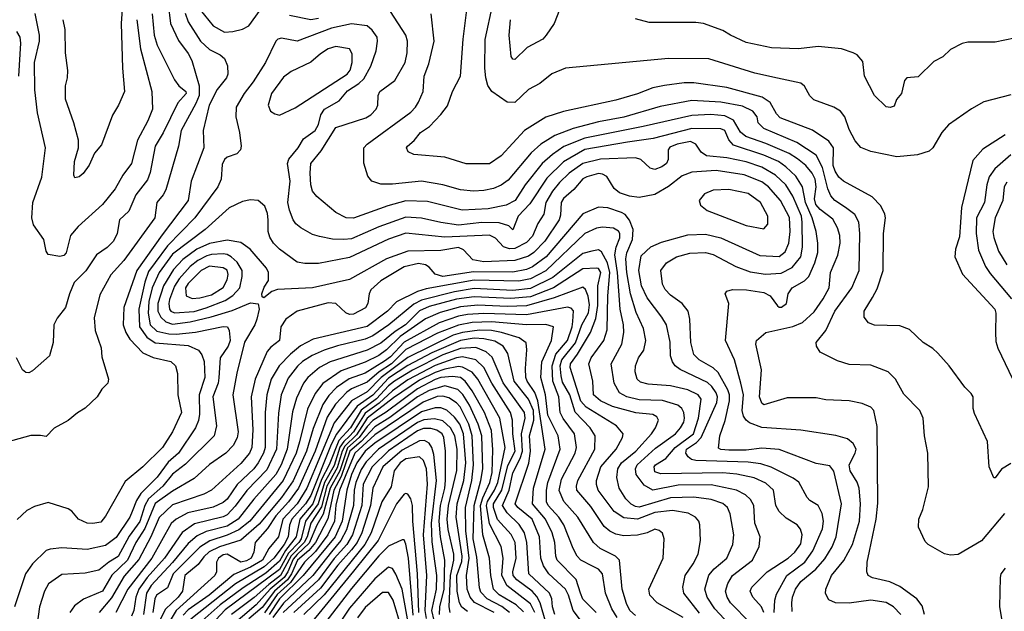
# Model space of a CAD drawing. Extents: x 501367 to 657802, y 482273 to 547541.
# Tile 279 of 656: x 597558 to 602622, y 490232 to 493275. Entities that reach past the tile are written whole.
import ezdxf

# ---------------------------------------------------------------- set-up
doc = ezdxf.new("R2010")
doc.units = 0

msp = doc.modelspace()

# ---------------------------------------------------------------- linework, layer by layer
at = {"layer": '0CON20XD'}
for points in [[(598611.5, 493211.5), (598655, 493214.8), (598703.6, 493226.4), (598737.3, 493242.7), (598795.5, 493324.5), (598845.2, 493495), (598870.3, 493625), (598877.3, 493742.7), (598873.4, 493815), (598825, 493888.5), (598773.8, 493945), (598705, 494000), (598635, 494002.5), (598605, 493988.4), (598559.9, 493930.1), (598494.8, 493765), (598470.9, 493669.1), (598454.5, 493545), (598465.2, 493395), (598486.5, 493325), (598554, 493244), (598611.5, 493211.5)], [(602655, 490992), (602607.7, 490962.3), (602575, 490917.5), (602568.3, 490918.3), (602544.2, 490975), (602536, 491105), (602468.3, 491248.3), (602461.2, 491275), (602461.2, 491335), (602452.3, 491352.3), (602418.8, 491385), (602338.8, 491495), (602279.5, 491559.5), (602255, 491583.3), (602205, 491614), (602135, 491681.2), (602085, 491700), (601955, 491704.3), (601923.3, 491715), (601901.2, 491745), (601901.9, 491775), (601945, 491845.8), (601968.9, 491891.1), (601999.3, 491985), (602000, 492175), (602010.9, 492255), (602008.2, 492275), (601987.3, 492317.3), (601943.1, 492363.1), (601795, 492444.5), (601771.5, 492465), (601752.5, 492495), (601742.7, 492525), (601743.3, 492615), (601720.4, 492650.4), (601635, 492706.7), (601469.7, 492769.7), (601449.9, 492789.9), (601418.4, 492848.4), (601376.4, 492876.4), (601195, 492926.2), (601025, 492950), (600975, 492950.3), (600875, 492936.6), (600815, 492924.7), (600735, 492893.4), (600625, 492861.3), (600355, 492803.4), (600265, 492773.8), (600155.3, 492704.8), (600035, 492574.5), (599975, 492532.9), (599855, 492533.6), (599745, 492567.5), (599585, 492581.4), (599555.8, 492595.8), (599547.5, 492615), (599552.5, 492625), (599586.7, 492653.3), (599620, 492695), (599665.3, 492724.7), (599725, 492787.1), (599758.3, 492831.7), (599783.8, 492905), (599825.4, 492985), (599839.3, 493175), (599874.6, 493465)], [(598321.5, 493355), (598333.4, 493255), (598375, 493167.5), (598425, 493100.5), (598444, 493065), (598481.3, 492935), (598481.8, 492885), (598465, 492843.3), (598388.6, 492705), (598374.7, 492625), (598309.7, 492400.3), (598296.3, 492373.7), (598264.5, 492335), (598254.1, 492255), (598093.7, 492036.3), (598027.6, 491962.4), (597970.2, 491859.8), (597941.3, 491741.3), (597946.2, 491676.2), (597977.2, 491587.2), (597981.3, 491541.3), (598015.8, 491425), (598011.2, 491405), (597981.2, 491375), (597956.2, 491335), (597895, 491276.2), (597855, 491253.3), (597807, 491213), (597735, 491173.3), (597695, 491130), (597666.2, 491136.2), (597615.8, 491135.8), (597492.4, 491102.4)], [(598086.8, 493353.2), (598080.3, 493255), (598086.8, 493025), (598097.3, 492905), (598066.7, 492835), (598035.5, 492784.5), (597979.3, 492630.7), (597942.4, 492587.6), (597915, 492526.2), (597885, 492483.3), (597865, 492466.7), (597841.7, 492461.7), (597837.5, 492475), (597840.8, 492545), (597860, 492615), (597860.8, 492655), (597837.5, 492745), (597793.2, 492866.8), (597793.3, 492935), (597804.3, 492975), (597805.7, 493014.3), (597793.1, 493105), (597791.4, 493225), (597781.4, 493275)], [(601691.3, 491838.7), (601721.2, 491895), (601728.2, 491975), (601765.6, 492064.4), (601777.4, 492125), (601776.4, 492165), (601764, 492204), (601739.5, 492249.5), (601675, 492298.8), (601653.2, 492325), (601646.3, 492353.7), (601654.1, 492415), (601650.2, 492455), (601634.3, 492485), (601600.6, 492525), (601559.3, 492559.3), (601515, 492585.9), (601395, 492638.7), (601293.5, 492673.5), (601265.8, 492695.8), (601228.8, 492758.8), (601185, 492781), (601113.5, 492786.5), (601015, 492782.7), (600764.9, 492725.1), (600465, 492666.3), (600357.6, 492622.4), (600297.7, 492582.3), (600245.1, 492534.9), (600158.8, 492425), (600106.7, 492345), (600059.8, 492320.2), (599967.7, 492302.3), (599834.8, 492294.8), (599655, 492340.2), (599545, 492343.9), (599452.5, 492317.5), (599275, 492253.5), (599238, 492255), (599185, 492283.1), (599085.8, 492365), (599065, 492392), (599055.4, 492425), (599051.4, 492485), (599055.9, 492535), (599109.4, 492600.6), (599185, 492720), (599339.2, 492770.8), (599364.3, 492785.7), (599392.5, 492815), (599399.5, 492835), (599402.1, 492885), (599410.4, 492905), (599488.1, 492961.9), (599541.5, 493055), (599550.9, 493105), (599553.2, 493165), (599545, 493195.7), (599465, 493317.1)], [(602655, 492887.8), (602517.2, 492852.8), (602453.3, 492816.7), (602335, 492734.4), (602300, 492695), (602254.3, 492615), (602235, 492598.9), (602175, 492579.5), (602069.7, 492569.7), (601935, 492597.1), (601885, 492618.1), (601855, 492652.5), (601825, 492709.2), (601801.8, 492775), (601780, 492805), (601745.3, 492825.3), (601642.6, 492862.6), (601622.8, 492882.7), (601595, 492933.1), (601575, 492948.8), (601455, 492974), (601339.9, 492999.9), (601103.3, 493073.3), (600895, 493074.6), (600364.6, 493025.4), (600295, 492995.6), (600232.6, 492947.4), (600175, 492915.3), (600105, 492848.8), (600065, 492851.2), (599986, 492906), (599965.9, 492935.9), (599955.2, 492975.2), (599949.7, 493025), (599952.6, 493172.6), (599991.6, 493355)], [(600334.3, 493325.7), (600306.7, 493255), (600265.5, 493194.5), (600248, 493175), (600168.3, 493131.7), (600105, 493070.8), (600095, 493072), (600085.5, 493085.5), (600075.4, 493195), (600082, 493275)], [(598240, 493305), (598250.4, 493195), (598265, 493143.1), (598355.2, 492965.2), (598377.1, 492935), (598412.9, 492905), (598413.8, 492895), (598372.5, 492847.5), (598296.8, 492693.2), (598254.7, 492625), (598228.9, 492488.9), (598215, 492451.9), (598156.5, 492373.5), (598119.6, 492290.4), (598071.9, 492245), (598059.3, 492175), (598041.3, 492135), (598007.6, 492102.4), (597953.6, 492065), (597897.8, 491982.2), (597837.8, 491922.2), (597813.8, 491865), (597794.5, 491795), (597750.8, 491739.2), (597734.6, 491705), (597730.8, 491615), (597712.2, 491545), (597625, 491468), (597605, 491458.8), (597589.3, 491459.3), (597573, 491473), (597542, 491535)], [(598408.6, 493308.6), (598425, 493263.6), (598487.9, 493165), (598535, 493121.8), (598589.2, 493095), (598611.9, 493075), (598627.6, 493037.6), (598629.1, 492995), (598621.8, 492975), (598573.7, 492916.4), (598533.5, 492835), (598502.5, 492705), (598504.7, 492615), (598440, 492445), (598424.2, 492345), (598291.1, 492168.9), (598161.5, 491985), (598093.1, 491795), (598090.8, 491705), (598103.6, 491665), (598125, 491630.9), (598191.5, 491561.5), (598245, 491536.7), (598335, 491516.9), (598360.5, 491495), (598370.5, 491455), (598371.1, 491345), (598390, 491255), (598345, 491154.4), (598292.9, 491075), (598192.5, 490975), (598100.1, 490899.9), (598000.5, 490720.5), (597975, 490690.5), (597935, 490683.8), (597905, 490685.7), (597860, 490705), (597826.1, 490746.1), (597808.3, 490758.3), (597705, 490790.6), (597635, 490771.4), (597595, 490749.4), (597545, 490704.2)], [(598160, 493275), (598178.9, 493125), (598238, 492905), (598241.5, 492815), (598217.9, 492755), (598164.8, 492655.2), (598133.6, 492535), (598089.6, 492475), (598049.1, 492405), (597984.6, 492325), (597859.2, 492210.8), (597820.4, 492165), (597797.5, 492075), (597785, 492061.5), (597765, 492057.5), (597705, 492066.2), (597694.6, 492084.6), (597681.9, 492145), (597628.9, 492218.9), (597620.4, 492255), (597626.7, 492335), (597671.8, 492465), (597691.3, 492615), (597650.7, 492795), (597635.4, 492914.6), (597634.1, 493055), (597660.8, 493165), (597660.7, 493195), (597637.2, 493307.2)], [(599095, 493281.9), (599055, 493273.7), (598946.6, 493296.6)], [(600404.2, 492715.8), (600311.2, 492678.8), (600238.9, 492635), (600189.6, 492590.4), (600070.1, 492449.9), (600035, 492423.4), (599995, 492406.9), (599945, 492395.8), (599892.7, 492392.7), (599825, 492399.7), (599735, 492425.9), (599625, 492443.8), (599475, 492428.4), (599415, 492429.2), (599370, 492445), (599349.3, 492469.3), (599327.6, 492537.6), (599328.1, 492615), (599345.7, 492635), (599570.7, 492799.3), (599594.7, 492825), (599608.7, 492851.3), (599632.7, 492905), (599638.5, 492985), (599662.6, 493047.4), (599690.7, 493165), (599674.6, 493305)], [(601953.8, 492885), (601903.3, 492985), (601895, 493060), (601865, 493093.3), (601844.3, 493104.3), (601785, 493124.3), (601665, 493136.9), (601564.3, 493125.7), (601425, 493129.5), (601295, 493157.9), (601214.6, 493194.6), (601175, 493220), (601075, 493255.6), (601035, 493260.6), (600795, 493260.8), (600725, 493280)], [(602090.8, 490215), (602052, 490255), (602015, 490276.4), (601935, 490288.3), (601823.9, 490273.9), (601754.7, 490274.7), (601720, 490290), (601702.4, 490322.4), (601703.6, 490345), (601733.5, 490415), (601797.6, 490492.4), (601842.2, 490575), (601876.6, 490695), (601882.5, 490785), (601874.9, 490864.8), (601865, 490896.4), (601829.5, 490955), (601824.3, 490985), (601855.8, 491045), (601859.5, 491065), (601845, 491094.4), (601815, 491119.5), (601755, 491136.2), (601575, 491163.8), (601375, 491177.3), (601311.6, 491201.6), (601294.5, 491214.5), (601281.6, 491235), (601274.8, 491265), (601280.4, 491345), (601267.8, 491405), (601233.8, 491525), (601188.8, 491625), (601205.7, 491814.3), (601186, 491865), (601195, 491878.8), (601225, 491886.7), (601295.5, 491884.5), (601385, 491871.2), (601417.5, 491855), (601455, 491803.5), (601465, 491795.6), (601476, 491796), (601501.9, 491815), (601511.2, 491865), (601530.9, 491895), (601595, 491931.8), (601616, 491954), (601648.3, 492025), (601662.8, 492077.2), (601663.3, 492125), (601654.1, 492185.9), (601634.1, 492255), (601600.3, 492335), (601584.6, 492414.6), (601549.8, 492469.8), (601498.7, 492518.7), (601460, 492545), (601385, 492578), (601230, 492630), (601206.2, 492656.2), (601185.3, 492705), (601165, 492713.6), (601015, 492715.2), (600816.3, 492663.7), (600684.4, 492644.4), (600465, 492606.8), (600355.8, 492544.2), (600269.8, 492460.2), (600182, 492328), (600121.9, 492265), (600095, 492193.8), (600074, 492215), (600025, 492229.6), (599935, 492230.9), (599815, 492218.4), (599725, 492230.8), (599625, 492253.9), (599545, 492258.5), (599405, 492210), (599265, 492148.1), (599224.8, 492144.8), (599166.6, 492146.6), (599099.7, 492159.7), (599065, 492170.4), (599004.4, 492205), (598978.2, 492225), (598965.6, 492245.6), (598945.5, 492295.5), (598937.3, 492335), (598948.9, 492445), (598935.4, 492534.6), (598942.6, 492557.4), (598990.4, 492615), (599018.8, 492661.2), (599077.9, 492705), (599094.7, 492735.3), (599107.5, 492785), (599125.9, 492815), (599201.7, 492858.3), (599245, 492909.8), (599303.1, 492946.9), (599328.5, 492971.5), (599364, 493036), (599390.9, 493115), (599398.9, 493165), (599396.3, 493185), (599371, 493221), (599345, 493242.5), (599265, 493254.2), (599162.1, 493232.1), (598985, 493164), (598905, 493179.6), (598885.8, 493175), (598875.6, 493165), (598822.5, 493055), (598758.4, 492955), (598712, 492895), (598672.3, 492825), (598669.6, 492775), (598689.5, 492695), (598698.1, 492625), (598694.2, 492605), (598675.6, 492584.4), (598625, 492567.5), (598611.2, 492555), (598599.9, 492530.1), (598594.7, 492455), (598576.6, 492415), (598459.5, 492255), (598318.5, 492111.5), (598255, 492025.9), (598220.7, 491979.3), (598201.3, 491925), (598171.4, 491785), (598174.2, 491695), (598212.1, 491642.1), (598255, 491613), (598425, 491598.4), (598478.1, 491575), (598495, 491550.8), (598506.6, 491516.6), (598510.7, 491435), (598481.8, 491345), (598483.2, 491245), (598477.6, 491212.4), (598462, 491175), (598374.8, 491045), (598322, 490998), (598265, 490921.1), (598181.7, 490838.3), (598159, 490801), (598136.3, 490745), (598124.7, 490715), (598055, 490611.3), (597999.8, 490570.2), (597905, 490549.3), (597775, 490558.9), (597715, 490551.8), (597695, 490543.5), (597624.6, 490475), (597588.4, 490425), (597532, 490255)], [(597553.5, 492985), (597564.7, 493155), (597560.4, 493185), (597544.1, 493214.1)], [(602675, 493180), (602575, 493160), (602435, 493160), (602405, 493152), (602345, 493121.2), (602305.6, 493084.4), (602260.5, 493059.5), (602178.3, 492981.7), (602120, 492975), (602108.3, 492961.7), (602093.3, 492895), (602067.5, 492865), (602055, 492830), (602035, 492823.3), (602015, 492826.7), (601953.8, 492885)], [(598895, 492784.1), (598975, 492821.2), (599243.3, 492995), (599258, 493015), (599268.1, 493055), (599268.7, 493098.7), (599255, 493124.3), (599185, 493137.7), (599145, 493125.4), (599105, 493100), (599055, 493055.6), (598955, 493008.2), (598915, 492979.4), (598852.7, 492895), (598836.9, 492835), (598847.5, 492805), (598870.2, 492790.2), (598895, 492784.1)], [(602622.4, 490735), (602505.3, 490594.7), (602385, 490524.2), (602345, 490520), (602315, 490526.7), (602230, 490575), (602215, 490590), (602180, 490665), (602182, 490705), (602202.5, 490755), (602232.7, 490872.7), (602229.5, 491045), (602211.1, 491135), (602204.3, 491225), (602187.1, 491265), (602105, 491348.6), (602062.9, 491425), (602025, 491462.9), (601935, 491497.8), (601825, 491500.5), (601765, 491520), (601675.8, 491565), (601655.4, 491595.4), (601654.6, 491615), (601703.7, 491676.3), (601750.9, 491775), (601838.8, 491895), (601876.4, 491985), (601879.7, 492175), (601873.8, 492233.8), (601853, 492273), (601805, 492308.9), (601750.8, 492345), (601729.2, 492369.2), (601714.4, 492404.4), (601686.5, 492515), (601655, 492577.5), (601555, 492643.4), (601384.8, 492714.8), (601355.6, 492745), (601350.6, 492775), (601328.9, 492805), (601275, 492830), (601165, 492850.4), (601015, 492858.4), (600852.1, 492827.9), (600665, 492774.1), (600535, 492749.5), (600404.2, 492715.8)], [(602626.9, 492683.1), (602511.2, 492608.8), (602459.5, 492550.5), (602401.7, 492308.3), (602392.2, 492157.8), (602371.5, 492095), (602367.1, 492055), (602406.3, 491966.3), (602572.9, 491785), (602577.7, 491765), (602577.3, 491665), (602579.3, 491619.3), (602588.5, 491585), (602665, 491427.5)], [(601531.1, 490231.1), (601529.5, 490275), (601533.4, 490305), (601548.6, 490345), (601575.3, 490385), (601652.1, 490447.9), (601699.2, 490500.8), (601736.7, 490563.3), (601757.2, 490615), (601784.6, 490785), (601745, 490952), (601725, 490980), (601655, 490992.2), (601465, 491063.5), (601375, 491070.5), (601295, 491061), (601205, 491061.2), (601164.3, 491064.3), (601151.5, 491071.5), (601159.6, 491135), (601187.1, 491212.9), (601208.2, 491315), (601208.5, 491345), (601200.3, 491370.3), (601150.7, 491460.7), (601125, 491483.6), (601052.5, 491525), (601025, 491552.9), (601009.4, 491615), (601004, 491734), (600995.8, 491775.8), (600965, 491814.5), (600905, 491857.7), (600877.7, 491887.7), (600864.6, 491915), (600856.2, 491985), (600885.3, 492024.7), (600935.8, 492055), (601005, 492074.7), (601085, 492077.5), (601125, 492066.5), (601241.9, 492005), (601315, 491977.3), (601394.7, 491965.3), (601475, 491970.8), (601530.5, 491999.5), (601575.2, 492055), (601583.6, 492105), (601582.5, 492232.5), (601579, 492265), (601535, 492367.3), (601499.1, 492425), (601445, 492475.2), (601375.6, 492515.6), (601294.3, 492544.3), (601195, 492564.2), (601090, 492575), (601063.3, 492593.3), (601035, 492635.2), (601007.7, 492647.7), (600939.4, 492635), (600901.4, 492618.6), (600892.9, 492605), (600892.9, 492555), (600884.3, 492535.7), (600861.4, 492518.6), (600825, 492503.6), (600800.4, 492510.4), (600753.3, 492555), (600725, 492563.6), (600545, 492556.8), (600455, 492535.9), (600385, 492485.7), (600335, 492436.6), (600298, 492392), (600264.9, 492335.1), (600254.6, 492275), (600223.1, 492226.9), (600195, 492162), (600165, 492129.1), (600105, 492097.2), (600077, 492097), (600046.2, 492106.2), (600005, 492151.1), (599975, 492166.7), (599745, 492156.8), (599545, 492177.5), (599455, 492146.1), (599255, 492052.4), (599095, 492020), (599025, 492020), (598985, 492027.1), (598895, 492094.5), (598863.8, 492125), (598845, 492156), (598836.2, 492185), (598835.4, 492245), (598832.1, 492277.9), (598819.4, 492315), (598785, 492345.6), (598745, 492348.9), (598705, 492340.5), (598635, 492307.5), (598511.8, 492195), (598345, 492069.5), (598276.4, 491975), (598239.9, 491895), (598223.3, 491825), (598219.8, 491765), (598230.2, 491705), (598262.9, 491672.9), (598325, 491658.1), (598363.2, 491656.8), (598462.5, 491667.5), (598605, 491697.3), (598626.4, 491695), (598635.7, 491675.7), (598640.7, 491625), (598630.9, 491595), (598590.2, 491535), (598582.9, 491432.9), (598578.5, 491405), (598552.4, 491335), (598570.8, 491185), (598557.9, 491135), (598411.4, 490988.6), (598345, 490937.1), (598294.1, 490875), (598220.6, 490809.4), (598201.3, 490775), (598176.7, 490693.3), (598121.2, 490618.8), (598065, 490513.1), (598016, 490484), (597965, 490442.5), (597895, 490427.7), (597775, 490421.5), (597707.3, 490372.7), (597685.3, 490334.7), (597660.4, 490255), (597647.1, 490155)], [(602655, 492580), (602572.6, 492507.4), (602543.8, 492466.2), (602531.7, 492425), (602519.6, 492335), (602478.7, 492255), (602476.8, 492175), (602488.6, 492088.6), (602525.9, 492005), (602548.7, 491968.7), (602658.7, 491838.7)], [(601439, 490225), (601441.3, 490288.7), (601449.7, 490320.3), (601503.6, 490416.4), (601596.5, 490483.5), (601637.3, 490542.7), (601687.9, 490655), (601692.9, 490695), (601685.2, 490735), (601665, 490776.1), (601622.2, 490802.2), (601607.8, 490817.8), (601565.9, 490895.9), (601536.5, 490916.5), (601422.9, 490972.9), (601370, 490990), (601305, 490999.1), (601035, 491008), (601013.2, 491013.2), (600996.5, 491026.5), (600984, 491045), (600987, 491065), (601039.9, 491100.1), (601063.5, 491125), (601143.2, 491305), (601147, 491335), (601141, 491355), (601118.3, 491388.3), (601095, 491409.4), (600955.5, 491475.5), (600929.6, 491495), (600915.2, 491515.2), (600905.9, 491545), (600904, 491616), (600884.7, 491705), (600861.6, 491745), (600784.8, 491844.8), (600757, 491905), (600742.9, 491985), (600755, 492059.4), (600804.2, 492105.8), (600859.9, 492130.1), (600995, 492167.7), (601085, 492171.6), (601165, 492152.1), (601365, 492061.7), (601464, 492056), (601495, 492080), (601514.5, 492125), (601521.1, 492185), (601516.8, 492256.8), (601471.9, 492345), (601409.5, 492415), (601375, 492441.2), (601285, 492476.2), (601140.9, 492499.1), (601015, 492491), (600965, 492471.6), (600895, 492416.8), (600824.7, 492375.3), (600745, 492360.7), (600695, 492366.3), (600643.5, 492383.5), (600616.1, 492406.1), (600578.5, 492468.5), (600555, 492480.6), (600535, 492483), (600475, 492467.3), (600455, 492456.3), (600407.9, 492402.1), (600354.7, 492355), (600343, 492335), (600340.5, 492269.5), (600332.2, 492245), (600259, 492135), (600202.8, 492077.2), (600175, 492059), (600105, 492035.7), (599945, 492030), (599889.4, 492039.4), (599840.9, 492090.9), (599815, 492103), (599725, 492087.2), (599553.7, 492083.6), (599445.2, 492044.8), (599255, 491939.2), (599065, 491895.8), (598883.4, 491886.6), (598855, 491876.2), (598813.8, 491843.8), (598805, 491850), (598804.2, 491865), (598815, 491898.8), (598837.2, 491932.8), (598838.6, 491975), (598827.4, 491997.4), (598743.8, 492093.8), (598695, 492128.8), (598625, 492140.2), (598535, 492123.7), (598468.6, 492095), (598398.2, 492041.8), (598350, 491990), (598297.4, 491905), (598268.6, 491815), (598269.2, 491775), (598284.1, 491744.1), (598310.2, 491720.2), (598345, 491708.1), (598435, 491720.4), (598543.6, 491746.4), (598650.4, 491779.6), (598745, 491818.2), (598784, 491814), (598789.4, 491785), (598777.1, 491735), (598767.3, 491705), (598714.5, 491615.5), (598675, 491456.7), (598655.3, 491345), (598682.5, 491155), (598676.6, 491123.4), (598656.3, 491083.7), (598618.5, 491045), (598535, 490985.9), (598456.2, 490913.9), (598345, 490850.4), (598255, 490786.1), (598202.2, 490657.8), (598155.1, 490584.9), (598113.5, 490495), (598032.6, 490417.4), (597984.7, 490335), (597886.5, 490293.5), (597840.6, 490259.4), (597815.4, 490225)], [(601385, 492199.2), (601406.4, 492223.6), (601406.2, 492265), (601369.1, 492335), (601305, 492380), (601205, 492401.1), (601125, 492397.8), (601080.4, 492379.6), (601052.5, 492345), (601060.4, 492320.4), (601093.8, 492293.8), (601295, 492216.2), (601385, 492199.2)], [(602635, 492438.5), (602621.5, 492415), (602613.9, 492345), (602574.8, 492255.2), (602563.9, 492185), (602567.8, 492155), (602591.9, 492085), (602634.5, 492014.5)], [(601385.1, 490225.1), (601374.1, 490254.1), (601328.5, 490305), (601314.5, 490335), (601324.5, 490355), (601402.5, 490435), (601510, 490505), (601545.3, 490535), (601575, 490578.6), (601582, 490625), (601573.4, 490653.4), (601556.6, 490676.6), (601500.3, 490710.3), (601464.8, 490744.8), (601447.5, 490775), (601435.4, 490855), (601395, 490890.6), (601335, 490918.7), (601246.9, 490936.9), (601175, 490943.2), (600855, 490939.1), (600825, 490949.2), (600821.3, 490975), (600829.1, 490985), (600882.1, 491017.9), (600929.2, 491075), (601024.5, 491145), (601049.7, 491225), (601062.8, 491322.8), (601048.5, 491345), (600995, 491370.4), (600905, 491390.6), (600789.8, 491399.8), (600751.1, 491411.1), (600733.6, 491425), (600724, 491464), (600724.6, 491495), (600740.9, 491535), (600768.8, 491575), (600778, 491625), (600766.9, 491686.9), (600728.2, 491768.2), (600699.5, 491865), (600681, 491975), (600675.9, 492045), (600680.5, 492075), (600710.3, 492145), (600712.7, 492195), (600694, 492244), (600672.1, 492272.1), (600653.9, 492283.9), (600582.9, 492307.1), (600535, 492310.2), (600454.5, 492275.5), (600266.4, 492055), (600195, 492003.2), (600165, 491989.4), (600095, 491975.7), (599892.1, 491977.9), (599735, 491953.4), (599695.5, 491965.6), (599665, 492002.2), (599645, 492014.5), (599609.1, 492020.9), (599535, 492004.1), (599415, 491930.8), (599364.6, 491885), (599355.9, 491864.1), (599349.6, 491815), (599337.1, 491792.9), (599275, 491760.2), (599255, 491758.4), (599236.5, 491766.5), (599185, 491814.7), (599145, 491817.9), (598985, 491774.7), (598927.7, 491735), (598901.3, 491695), (598894.3, 491625), (598849.4, 491590.6), (598831.7, 491568.3), (598769.1, 491425), (598748.4, 491335), (598756.8, 491165), (598752.2, 491075), (598741, 491045), (598695, 490991.2), (598545, 490854.2), (598505.2, 490834.8), (598345, 490779.8), (598275, 490713.7), (598232.2, 490615), (598171.8, 490498.2), (598095, 490411.6), (598029.9, 490300.1), (597967.2, 490225)], [(601315, 490172.3), (601214.8, 490274.8), (601196.4, 490305), (601188.1, 490335), (601200.8, 490375), (601224.7, 490415), (601327.8, 490495), (601361.3, 490565), (601366, 490615), (601338.8, 490685), (601333.5, 490775), (601316.6, 490806.6), (601291.3, 490831.3), (601244.8, 490854.8), (601115, 490882.9), (600945, 490880), (600814.3, 490854.3), (600769.8, 490879.8), (600728.4, 490935), (600725.7, 490965), (600734.8, 490985), (600829.1, 491070.9), (600931.2, 491145), (600957.6, 491175), (600973.7, 491205), (600978.1, 491225), (600974.2, 491255), (600962.9, 491275), (600942.3, 491292.3), (600865, 491316.7), (600745, 491320.2), (600680.6, 491335), (600643.8, 491355), (600615.6, 491405.6), (600599.7, 491505), (600654.4, 491605.6), (600664.8, 491665), (600663.1, 491705), (600646.2, 491785), (600632.6, 491975), (600618.7, 492065), (600625.2, 492105), (600645, 492153.3), (600644.7, 492175), (600637.3, 492187.3), (600612.9, 492202.9), (600555, 492208.2), (600525, 492201.9), (600465, 492175.8), (600265, 491982.4), (600185, 491942.3), (600125, 491929.8), (599895, 491934.7), (599649.4, 491890.6), (599603.9, 491876.1), (599495.9, 491824.1), (599450.5, 491775), (599345, 491697.3), (599068, 491632), (599003.1, 491596.9), (598950.5, 491555), (598892.5, 491495), (598851.2, 491425), (598828.9, 491345), (598820, 491255), (598820.8, 491075), (598812.5, 491045), (598785.6, 490995), (598761.9, 490965), (598676.5, 490883.5), (598625, 490808.9), (598605, 490790.7), (598553.1, 490766.9), (598422.7, 490737.3), (598363.8, 490706.2), (598336.9, 490683.1), (598237.9, 490505), (598115.1, 490345), (598052.4, 490225)], [(601254.9, 490114.8), (601133.4, 490245), (601093.8, 490305), (601081.7, 490345), (601101.7, 490418.3), (601129.9, 490450.1), (601195.4, 490505), (601225.4, 490575), (601231.8, 490625), (601212.9, 490732.9), (601199.1, 490765), (601175, 490785.3), (601115, 490806.1), (601025, 490819), (600905, 490814.6), (600745, 490767.9), (600725, 490770.2), (600702.3, 490782.3), (600675, 490810.5), (600641.8, 490865), (600629.6, 490919.6), (600634.3, 490965), (600653.9, 490995), (600726.7, 491055), (600807.5, 491145), (600828.9, 491175), (600844.5, 491215), (600835, 491232.2), (600815, 491243.1), (600727.6, 491252.4), (600606.4, 491285), (600544.6, 491315), (600509.3, 491345), (600506, 491415), (600485.9, 491505), (600498.1, 491535), (600561.7, 491625), (600580.1, 491679.9), (600583.2, 491855), (600593.6, 491975), (600580.9, 492025), (600551, 492081), (600535, 492091.6), (600500, 492085), (600455, 492072), (600300.6, 491949.4), (600185, 491891.8), (600095, 491881.5), (599895, 491892.6), (599794.4, 491875.6), (599625, 491832.4), (599585, 491811), (599457, 491705), (599375, 491648.6), (599335, 491631.4), (599192.6, 491597.4), (599125, 491574.8), (599062.2, 491547.8), (599013.3, 491516.7), (598986.6, 491493.4), (598939, 491431), (598903.2, 491345), (598888.8, 491251.2), (598879.7, 491065), (598830.2, 490959.8), (598726.6, 490853.4), (598667.3, 490772.7), (598625, 490727.7), (598605, 490717.6), (598458, 490682), (598393.4, 490636.6), (598302.3, 490505), (598214, 490406), (598170.9, 490345), (598155.7, 490305), (598146.1, 490235), (598133.6, 490206.4)], [(598355, 491767.2), (598455, 491774.6), (598517.8, 491792.2), (598615, 491830.3), (598654.2, 491855.8), (598691.3, 491895), (598703.2, 491953.2), (598702, 491985), (598677.1, 492027.1), (598646.7, 492055), (598625, 492067.1), (598605, 492070), (598545, 492067.8), (598520, 492060), (598474.4, 492035.6), (598435, 492005.8), (598378.2, 491941.8), (598355.1, 491904.9), (598328.6, 491835), (598324.6, 491815), (598329.1, 491785), (598335.9, 491775), (598355, 491767.2)], [(601055, 490222.1), (600973.2, 490325), (600968.7, 490355), (600980, 490415), (601022, 490475), (601048, 490525), (601059.6, 490595), (601057.1, 490677.1), (601051.5, 490695), (601034.5, 490715), (600995.6, 490735.6), (600915, 490750.2), (600825, 490739.9), (600735, 490706.1), (600665, 490712.6), (600615.4, 490745.4), (600533.6, 490855), (600524, 490884), (600524.3, 490905), (600547.8, 490975), (600626.5, 491065), (600658.2, 491125), (600661.2, 491145), (600627.9, 491185), (600472, 491282), (600445, 491312), (600389.2, 491485), (600391.6, 491505), (600427.7, 491555), (600494.6, 491665.4), (600522.1, 491737.9), (600531, 491805), (600531, 491905), (600546.4, 491975), (600535, 491994.7), (600525, 491997.5), (600455, 491992.9), (600303.7, 491896.3), (600185, 491849.2), (600085, 491840.2), (599895, 491849.9), (599805, 491836.5), (599665, 491800.1), (599615, 491777.1), (599542.4, 491705), (599489, 491671), (599415, 491611.7), (599345, 491574.3), (599155, 491514.8), (599100.4, 491485), (599040.8, 491435), (599017.8, 491405), (598981.2, 491328.8), (598962.1, 491257.9), (598934.8, 491064.8), (598903.8, 490985), (598874.9, 490935.1), (598762.2, 490807.8), (598682.2, 490705), (598625, 490669.9), (598517.9, 490642.1), (598470.7, 490619.3), (598425, 490580.6), (598345, 490483.3), (598235, 490364.5), (598210.5, 490325), (598195.2, 490215.2)], [(598445, 491840.4), (598485, 491843.8), (598545, 491859), (598605, 491897.3), (598625, 491936), (598630.6, 491965), (598625, 491986.2), (598605, 491997.9), (598535, 492007.3), (598492.5, 491985), (598425, 491918.1), (598410.5, 491895), (598415, 491854), (598445, 491840.4)], [(600969.9, 490199.9), (600836.9, 490275), (600798.9, 490315), (600793.5, 490345), (600868.5, 490505), (600872.9, 490605), (600863.4, 490633.4), (600847.4, 490647.4), (600825, 490654.4), (600785.3, 490634.7), (600735, 490622.5), (600665, 490619.2), (600625, 490628.4), (600593.7, 490643.7), (600565, 490668.2), (600495, 490770.4), (600424.2, 490855), (600421.1, 490875), (600428.3, 490905), (600516.6, 491065), (600518.4, 491135), (600491.4, 491175), (600415.6, 491255.6), (600387.4, 491345), (600350.7, 491410.7), (600342.5, 491442.5), (600337.7, 491495), (600345.8, 491525), (600417.1, 491612.9), (600449.1, 491705), (600483.1, 491766.9), (600488.8, 491808.8), (600482, 491852), (600467.8, 491887.8), (600455, 491898.4), (600306.7, 491843.3), (600165, 491802.9), (600065, 491798.9), (599915, 491806.7), (599825, 491798), (599721.4, 491768.6), (599645, 491736.9), (599515.4, 491644.6), (599445, 491576.6), (599405, 491547.9), (599335, 491512.9), (599211.9, 491468.1), (599116.8, 491403.2), (599078.5, 491351.5), (599039.2, 491270.8), (598997, 491103), (598980.8, 491045), (598913.5, 490905), (598742.7, 490695), (598685, 490650.1), (598625, 490622.8), (598536.2, 490593.8), (598485, 490562.3), (598347.7, 490425), (598318, 490352), (598262.2, 490315), (598253.4, 490295), (598243.9, 490225)], [(600725, 490210.3), (600696.2, 490235), (600679.1, 490270.9), (600656.2, 490345), (600642.3, 490495), (600622.7, 490515), (600544.5, 490555), (600509.1, 490585), (600428.9, 490715), (600356.7, 490796.7), (600333.4, 490853.5), (600345, 490912.1), (600415.7, 491045), (600422.4, 491075), (600411.1, 491145), (600352.9, 491222.8), (600338.1, 491255), (600331, 491335), (600300.7, 491415), (600297.1, 491495), (600315.4, 491554.6), (600376.2, 491625), (600399.9, 491695), (600402.6, 491722.6), (600406.8, 491776.8), (600395, 491790.7), (600375, 491795.7), (600165, 491756.4), (599945, 491762.8), (599862.1, 491757.9), (599815, 491749.6), (599715.3, 491714.7), (599535, 491616.6), (599465, 491540.6), (599435, 491518.8), (599335, 491456.8), (599252.8, 491427.2), (599187.8, 491382.2), (599148.7, 491341.3), (599117.4, 491295), (599068, 491172), (599033.7, 491055), (598965, 490902), (598905, 490816.6), (598789.5, 490680.5), (598695, 490598.3), (598586.5, 490563.5), (598533, 490536.9), (598505, 490512), (598476.9, 490473.1), (598407.7, 490415), (598395.2, 490335), (598373.1, 490305), (598308, 490242), (598253.2, 490135)], [(602212.3, 490215), (602199.1, 490259.1), (602171.9, 490295), (602085, 490359.1), (602033, 490383), (601945, 490402.9), (601921.4, 490415), (601914.5, 490434.5), (601916.6, 490485), (601928.5, 490541.5), (601962.9, 490705), (601971.4, 490788.6), (601968.3, 491181.7), (601950.9, 491265), (601935, 491281.5), (601891.4, 491301.4), (601825, 491314.6), (601705, 491319.5), (601655, 491329.5), (601505, 491329.5), (601385, 491292.9), (601375, 491302.9), (601363.8, 491335), (601373.1, 491473.1), (601344.4, 491605), (601348.1, 491625), (601395, 491665.6), (601535, 491697.5), (601585, 491717.3), (601645, 491772.7), (601691.3, 491838.7)], [(600044.6, 491715.4), (599985, 491720.6), (599885, 491716.4), (599815, 491702.9), (599707.3, 491662.7), (599545, 491578.6), (599470.9, 491505), (599406.8, 491463.2), (599345, 491410.7), (599265, 491375.7), (599240.9, 491359), (599182.3, 491297.7), (599140.1, 491229.9), (599077.5, 491055), (598992.7, 490865), (598941.4, 490795), (598876.5, 490723.5), (598832.1, 490657.9), (598769.2, 490585), (598761.7, 490535), (598749.4, 490505), (598725, 490490.9), (598695, 490485.1), (598625, 490525.7), (598605, 490521.2), (598580.5, 490505), (598570.3, 490485), (598570.3, 490435), (598562.4, 490415), (598362.6, 490235), (598308.2, 490145)], [(600630.3, 490200.3), (600603.2, 490245), (600570.3, 490325), (600555.3, 490425), (600535, 490448), (600504, 490464), (600445, 490494.7), (600426.2, 490515), (600405, 490554.2), (600357.1, 490677.1), (600331.5, 490715), (600275.7, 490775), (600268, 490795), (600266.9, 490855), (600274.5, 490895), (600337.5, 491065), (600327.6, 491135), (600275, 491240.9), (600262.2, 491345), (600239, 491435), (600243.5, 491515), (600293.8, 491625), (600304.3, 491695), (600265, 491707.6), (600164.9, 491705.1), (600044.6, 491715.4)], [(600523.6, 490225), (600455, 490294.7), (600443, 490325), (600420.3, 490395), (600322, 490495), (600315.2, 490515.2), (600310.6, 490585), (600296.7, 490635), (600262.1, 490705), (600195.9, 490785), (600201.2, 490865), (600261.2, 491065), (600223.6, 491313.6), (600207.1, 491357.1), (600168.3, 491415), (600161.4, 491435), (600158.9, 491481.1), (600167, 491577), (600163.1, 491613.1), (600127.7, 491637.7), (600036.4, 491666.4), (599985, 491675.6), (599922.7, 491677.3), (599835, 491666.3), (599787.8, 491652.2), (599555, 491537.8), (599417.3, 491435), (599345, 491361), (599265.4, 491314.6), (599175, 491201.1), (599034.8, 490864.8), (598984.9, 490785), (598911.5, 490705), (598889.2, 490615), (598840.4, 490555), (598806.9, 490495), (598745, 490458.9), (598658.9, 490421.1), (598533.3, 490315), (598425, 490239.7), (598398.4, 490211.6)], [(600472.9, 490145), (600404.7, 490235), (600380.6, 490315), (600365.2, 490345), (600279.2, 490425), (600252.6, 490465), (600238.4, 490505), (600231.2, 490615), (600194.5, 490705), (600120.3, 490765), (600106.1, 490785), (600176.7, 490993.4), (600184.6, 491055), (600180.8, 491135), (600202.1, 491215), (600201.1, 491265), (600175, 491322.5), (600101.6, 491415), (600068.1, 491558.1), (600045.2, 491595.2), (600001.7, 491621.7), (599945, 491634), (599895, 491636.7), (599825, 491624.5), (599678.2, 491561.8), (599555, 491496.7), (599455, 491430.2), (599375, 491343.8), (599293.3, 491286.7), (599187.3, 491142.7), (599160.1, 491089.9), (599055, 490827.7), (599028.9, 490785), (598957.5, 490705), (598946, 490675), (598938.6, 490615), (598917.9, 490575), (598866.2, 490505), (598815, 490460.8), (598667.6, 490372.4), (598438.5, 490191.5)], [(600310.7, 490215), (600298.8, 490255), (600295.5, 490295.5), (600283.9, 490325), (600176.6, 490425), (600166.8, 490585), (600154.4, 490635), (600127.7, 490677.7), (600065, 490738.7), (600040.8, 490775), (600075.2, 490854.8), (600095, 490943.8), (600132.5, 491017.5), (600144.7, 491055), (600138.5, 491145), (600157.1, 491225), (600154.8, 491255), (600045, 491407.3), (599988.7, 491538.7), (599956.9, 491566.9), (599905, 491588.3), (599825, 491583.6), (599735, 491550.9), (599578.2, 491471.8), (599485.4, 491415), (599455, 491391.1), (599393.6, 491325), (599314.3, 491265.7), (599259.5, 491175), (599200.3, 491110.3), (599149.6, 490985), (599110.6, 490909.4), (599066.5, 490785), (598998.7, 490705), (598980.4, 490615), (598925.5, 490544.5), (598895, 490490.1), (598825, 490428.1), (598707.5, 490352.5), (598589.7, 490265), (598465.9, 490155)], [(600263.9, 490173.9), (600235.1, 490275.1), (600218, 490308), (600194, 490335), (600115, 490392.7), (600096.6, 490415), (600094.8, 490435), (600110.9, 490505), (600106.1, 490585), (600086.2, 490626.2), (600015, 490703.1), (599994.3, 490765), (599994.7, 490784.7), (600037.9, 490855), (600068.6, 490981.4), (600107.1, 491055), (600094.9, 491145), (600093.3, 491215), (600082.7, 491255), (599986.1, 491405), (599945.5, 491485), (599905, 491525.8), (599835, 491539.9), (599805, 491536), (599695, 491495.8), (599555, 491421.5), (599475, 491365.9), (599406.9, 491303.1), (599335, 491250.4), (599275.4, 491154.6), (599255, 491132.1), (599224.7, 491105.3), (599204.9, 491075.1), (599175, 490982), (599125.7, 490894.3), (599094, 490785), (599027.6, 490695), (599005.1, 490604.9), (598993.3, 490585), (598940.2, 490529.8), (598895, 490446.6), (598615, 490238.9), (598517.9, 490135)], [(600207, 490225), (600185, 490270), (600064.2, 490364.2), (600038, 490418), (600044.1, 490505), (600034.8, 490565), (599975, 490681.6), (599959.3, 490775), (599965, 490797.2), (600000.7, 490855), (600017.1, 490895), (600055.5, 491075), (600027.2, 491225), (599915, 491425.8), (599885, 491461.9), (599835, 491488.1), (599815, 491491.4), (599745, 491477.5), (599695, 491460.6), (599615, 491420.3), (599481.1, 491328.9), (599345, 491224.3), (599290.4, 491139.6), (599229.7, 491080.3), (599216.2, 491055), (599191.1, 490969), (599138.4, 490875), (599110.9, 490769.1), (599055.9, 490685), (599036.5, 490615), (599021.6, 490585), (598953.7, 490516.3), (598900.2, 490415), (598839.7, 490370.3), (598765, 490302.6), (598647.8, 490215)], [(600149.1, 490229.1), (600112.3, 490265), (600025, 490316.8), (599995.6, 490345), (599980.6, 490415), (599974.5, 490505), (599940.1, 490625), (599928.7, 490775), (599939.5, 490815), (599976.7, 490895), (599988, 490945), (599992.2, 491062.2), (599985, 491161.5), (599948.2, 491255), (599885.7, 491365.7), (599849.1, 491415), (599825, 491434.3), (599785, 491439.7), (599725, 491433.5), (599695, 491423.7), (599605, 491376.1), (599443.6, 491256.4), (599375, 491212.5), (599345, 491182.4), (599304.1, 491125), (599245, 491071.7), (599205.2, 490954.8), (599155, 490865), (599119.3, 490730.7), (599086.2, 490675), (599047.3, 490582.7), (598985.5, 490524.5), (598965, 490499.8), (598937.8, 490435), (598918.4, 490405), (598846.5, 490345), (598775, 490264), (598633.9, 490145)], [(600078.1, 490225), (600037.1, 490257.1), (599962.5, 490295), (599929.9, 490329.9), (599922.8, 490352.8), (599909.2, 490509.2), (599890.9, 490605), (599895.3, 490775), (599930.6, 490905), (599940.7, 490965), (599934.3, 491135), (599916.3, 491195), (599871.6, 491291.6), (599837.3, 491347.3), (599812.2, 491372.2), (599745, 491391), (599665, 491367), (599605, 491335.5), (599462, 491228), (599385, 491180.3), (599314.2, 491105.8), (599255.7, 491055), (599212.4, 490925), (599173.1, 490855), (599142.6, 490707.4), (599079.2, 490585), (599045.9, 490544.1), (598987.8, 490495), (598955.7, 490424.3), (598935, 490393.8), (598868.5, 490335), (598805, 490250.5), (598737.4, 490192.6)], [(599998.8, 490225), (599897.3, 490277.3), (599874.8, 490305), (599859.7, 490345), (599857, 490415), (599869.9, 490505), (599853, 490645), (599850.8, 490765), (599883.8, 490905), (599892.3, 490985), (599884.9, 491135), (599867.6, 491195), (599823.3, 491283.3), (599804.2, 491304.2), (599765, 491329.2), (599735, 491338.2), (599705, 491336.1), (599632.8, 491307.2), (599385, 491139.6), (599281.8, 491045), (599203.5, 490855), (599185, 490777.8), (599177.3, 490695), (599142.7, 490625), (599080.3, 490539.7), (599022.6, 490485), (598950.7, 490379.3), (598882.8, 490317.2), (598816.9, 490223.1)], [(599861, 490231), (599833, 490253), (599819.4, 490275), (599807.5, 490335), (599806.1, 490415), (599831.6, 490488.4), (599834.7, 490515), (599802.9, 490715), (599808.9, 490785), (599841.8, 490905), (599853.3, 490995), (599840.9, 491145), (599821.1, 491195), (599795, 491230.8), (599755, 491265.5), (599725, 491278), (599695, 491277.9), (599625, 491258.3), (599385, 491096.2), (599335.1, 491055), (599291.5, 490995), (599265.1, 490934.9), (599240.3, 490855), (599216.1, 490695), (599180.5, 490615), (599015.6, 490415), (598895, 490295.1), (598841.3, 490215)], [(599773, 490225), (599767.6, 490255), (599774.3, 490415), (599791.4, 490495), (599791.5, 490525), (599762.7, 490652.7), (599757.2, 490705), (599764, 490775), (599806.4, 490956.4), (599808.8, 491065), (599796, 491135), (599773.9, 491175), (599735, 491211.7), (599692.5, 491222.5), (599637.1, 491217.1), (599605, 491203.4), (599403.3, 491065), (599339.7, 491000.3), (599315, 490961.7), (599287.6, 490895), (599278.5, 490855), (599275.3, 490775), (599239.3, 490650.7), (599210.3, 490595), (599161.8, 490538.2), (599066.8, 490415), (598915, 490273.5), (598860.1, 490199.9)], [(599717.6, 490215), (599718.5, 490255), (599742.1, 490345), (599744.2, 490495), (599721.8, 490615), (599715.5, 490695), (599722.5, 490775), (599744, 490865), (599747.6, 490905), (599748.8, 491055), (599739.5, 491125), (599730.7, 491145), (599703.7, 491163.7), (599672.2, 491172.2), (599635, 491171.7), (599605, 491159.4), (599455, 491057.4), (599370.3, 490975), (599325.6, 490885), (599317.2, 490775), (599270.7, 490625), (599240.1, 490575), (599175, 490503.2), (599095, 490393.3), (598914.2, 490225)], [(599690.4, 490185), (599677.8, 490235), (599701.3, 490345), (599703.5, 490415), (599679.1, 490589.1), (599677, 490685), (599701.7, 490905), (599688.7, 491038.7), (599678.6, 491075), (599665, 491096.9), (599640.3, 491110.3), (599615, 491108.6), (599525, 491060), (599425.5, 490975), (599373.8, 490865), (599361.8, 490775), (599318.8, 490635), (599293.5, 490585), (599265, 490548.6), (599195, 490469.1), (599105, 490351.1), (598968.9, 490225)], [(599650.2, 490195), (599644.1, 490235), (599652.3, 490415), (599634.7, 490625.3), (599655.1, 490885), (599650, 490965), (599635, 491008), (599615, 491026.4), (599545, 491015.5), (599515.1, 490994.9), (599483.6, 490955), (599468, 490872), (599421.6, 490795), (599366.8, 490635), (599334.2, 490575), (599124, 490316), (599020.3, 490215)], [(599611.9, 490225), (599604.7, 490425), (599580.3, 490695), (599579.3, 490775), (599570.4, 490810.4), (599555, 490833.8), (599545, 490838.2), (599535, 490834.6), (599495.8, 490785), (599402.2, 490595), (599275, 490437.7), (599027.2, 490135)], [(599581.4, 490211.4), (599557.1, 490505), (599545, 490576.9), (599535, 490598.5), (599525, 490600), (599455, 490567.3), (599405, 490516.5), (599265, 490349), (599116, 490155)], [(599560.8, 490145), (599525, 490345.6), (599493, 490423), (599475, 490450.9), (599455, 490458.7), (599385, 490399.2), (599255, 490248.4), (599186, 490145)], [(602626.6, 490453.4), (602604.5, 490425), (602600.5, 490405), (602597.1, 490255), (602618.5, 490135)], [(599522.5, 490145), (599479.4, 490289.4), (599455, 490328.7), (599425, 490327.5), (599335, 490251.6), (599295, 490198)]]:
    msp.add_lwpolyline(points, dxfattribs=at)

doc.saveas('drawing.dxf')
